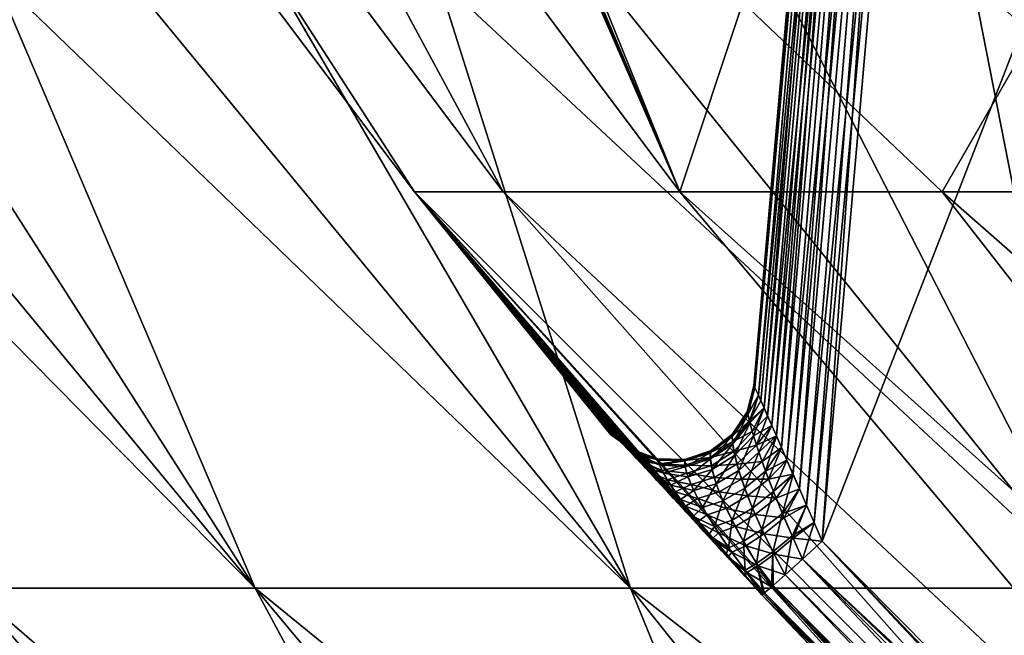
# Model space of a CAD drawing. Header units: metres. Extents: x -92 to 264, y -100 to 50.
# Tile 78 of 656: x -22.1 to -19.7, y -79.94 to -78.44. Entities that reach past the tile are written whole.
import ezdxf

# ---------------------------------------------------------------- set-up
doc = ezdxf.new("R2010")
doc.units = ezdxf.units.M
doc.layers.add('solid_21062050_01', color=7, linetype='CONTINUOUS')

msp = doc.modelspace()

# ---------------------------------------------------------------- linework, layer by layer
at = {"layer": 'solid_21062050_01'}
for points in [[(-20.006145, -75.982353, -4.961428), (-20.308929, -79.331085, -4.958139), (-20.015972, -75.982567, -4.899691)], [(-20.306339, -79.335976, -4.992774), (-20.308929, -79.331085, -4.958139), (-20.006145, -75.982353, -4.961428)], [(-20.308929, -79.331085, -4.958139), (-20.015972, -75.982567, -4.09277), (-20.015972, -75.982567, -4.899691)], [(-20.308929, -79.331085, -4.958139), (-20.308929, -79.331085, -4.034321), (-20.015972, -75.982567, -4.09277)], [(-20.306303, -79.336037, -3.999451), (-20.015972, -75.982567, -4.09277), (-20.308929, -79.331085, -4.034321)], [(-20.298063, -79.354042, -5.029), (-20.306339, -79.335976, -4.992774), (-20.006145, -75.982353, -4.961428)], [(-20.306303, -79.336037, -3.999451), (-20.006147, -75.982353, -4.031034), (-20.015972, -75.982567, -4.09277)], [(-20.306303, -79.336037, -3.999451), (-20.298018, -79.354141, -3.963312), (-20.006147, -75.982353, -4.031034)], [(-20.298063, -79.354042, -5.029), (-20.006145, -75.982353, -4.961428), (-19.977814, -75.983856, -5.017133)], [(-20.291779, -79.36808, -5.046584), (-20.298063, -79.354042, -5.029), (-19.977814, -75.983856, -5.017133)], [(-20.298018, -79.354141, -3.963312), (-20.284132, -79.385368, -3.928963), (-20.006147, -75.982353, -4.031034)], [(-20.284178, -79.385262, -5.063404), (-20.291779, -79.36808, -5.046584), (-19.977814, -75.983856, -5.017133)], [(-20.275318, -79.40535, -5.079334), (-20.284178, -79.385262, -5.063404), (-19.977814, -75.983856, -5.017133)], [(-20.284132, -79.385368, -3.928963), (-19.977816, -75.983856, -3.97533), (-20.006147, -75.982353, -4.031034)], [(-20.284132, -79.385368, -3.928963), (-20.265224, -79.42836, -3.898142), (-19.977816, -75.983856, -3.97533)], [(-20.275318, -79.40535, -5.079334), (-19.977814, -75.983856, -5.017133), (-19.933744, -75.986938, -5.061363)], [(-20.265265, -79.428268, -5.094266), (-20.275318, -79.40535, -5.079334), (-19.933744, -75.986938, -5.061363)], [(-20.254044, -79.453903, -5.108118), (-20.265265, -79.428268, -5.094266), (-19.933744, -75.986938, -5.061363)], [(-20.265224, -79.42836, -3.898142), (-20.254011, -79.453979, -3.884305), (-19.977816, -75.983856, -3.97533)], [(-20.24165, -79.482239, -5.120828), (-20.254044, -79.453903, -5.108118), (-19.933744, -75.986938, -5.061363)], [(-20.254011, -79.453979, -3.884305), (-20.241623, -79.4823, -3.871607), (-19.977816, -75.983856, -3.97533)], [(-20.228115, -79.513268, -5.132267), (-20.24165, -79.482239, -5.120828), (-19.933744, -75.986938, -5.061363)], [(-20.241623, -79.4823, -3.871607), (-19.933746, -75.986938, -3.931099), (-19.977816, -75.983856, -3.97533)], [(-20.241623, -79.4823, -3.871607), (-20.228092, -79.513321, -3.860177), (-19.933746, -75.986938, -3.931099)], [(-20.228115, -79.513268, -5.132267), (-19.933744, -75.986938, -5.061363), (-19.878244, -75.991302, -5.089798)], [(-20.213377, -79.547043, -5.142334), (-20.228115, -79.513268, -5.132267), (-19.878244, -75.991302, -5.089798)], [(-20.228092, -79.513321, -3.860177), (-20.21336, -79.547081, -3.850116), (-19.933746, -75.986938, -3.931099)], [(-20.197409, -79.583633, -5.150855), (-20.213377, -79.547043, -5.142334), (-19.878244, -75.991302, -5.089798)], [(-20.21336, -79.547081, -3.850116), (-20.197397, -79.583656, -3.8416), (-19.933746, -75.986938, -3.931099)], [(-20.18022, -79.623093, -5.157592), (-20.197409, -79.583633, -5.150855), (-19.878244, -75.991302, -5.089798)], [(-20.197397, -79.583656, -3.8416), (-19.878244, -75.991302, -3.902663), (-19.933746, -75.986938, -3.931099)], [(-20.197397, -79.583656, -3.8416), (-20.180214, -79.623108, -3.834866), (-19.878244, -75.991302, -3.902663)], [(-20.18022, -79.623093, -5.157592), (-19.878244, -75.991302, -5.089798), (-19.816734, -75.996506, -5.09966)], [(-20.161596, -79.665642, -5.162288), (-20.18022, -79.623093, -5.157592), (-19.816734, -75.996506, -5.09966)], [(-20.180214, -79.623108, -3.834866), (-20.161594, -79.665649, -3.830172), (-19.878244, -75.991302, -3.902663)], [(-20.161596, -79.665642, -5.162288), (-19.816734, -75.996506, -5.09966), (-20.141733, -79.711281, -5.164502)], [(-20.161594, -79.665649, -3.830172), (-20.141733, -79.711281, -3.827959), (-19.878244, -75.991302, -3.902663)], [(-19.878244, -75.991302, -3.902663), (-20.141733, -79.711281, -3.827959), (-19.816734, -75.996506, -3.8928)], [(-18.604624, -81.26236, -5.191576), (-20.141733, -79.711281, -5.164502), (-19.816734, -75.996506, -5.09966)], [(-20.141733, -79.711281, -3.827959), (-18.696539, -75.996506, -3.8928), (-19.816734, -75.996506, -3.8928)], [(-20.141733, -79.711281, -3.827959), (-19.388687, -80.502205, -3.814153), (-18.696539, -75.996506, -3.8928)], [(-18.604624, -81.26236, -5.191576), (-19.816734, -75.996506, -5.09966), (-18.696539, -75.996506, -5.09966)], [(-21.138706, -78.857216, -5.568264), (-22.691715, -76.794624, -5.615499), (-22.691706, -76.794624, -3.376771)], [(-21.138706, -78.857216, -5.568264), (-22.471392, -76.794624, -7.843353), (-22.691715, -76.794624, -5.615499)], [(-21.138706, -78.857216, -3.424196), (-22.691706, -76.794624, -3.376771), (-22.471365, -76.794624, -1.14893)], [(-21.138706, -78.857216, -3.424196), (-21.138706, -78.857216, -5.568264), (-22.691706, -76.794624, -3.376771)], [(-20.921795, -78.857216, -7.701331), (-22.032879, -76.794624, -10.038701), (-22.471392, -76.794624, -7.843353)], [(-21.138706, -78.857216, -5.568264), (-20.921795, -78.857216, -7.701331), (-22.471392, -76.794624, -7.843353)], [(-20.921795, -78.857216, -1.291129), (-22.471365, -76.794624, -1.14893), (-22.03285, -76.794617, 1.046361)], [(-20.921795, -78.857216, -1.291129), (-21.138706, -78.857216, -3.424196), (-22.471365, -76.794624, -1.14893)], [(-20.490196, -78.857216, -9.80151), (-20.33606, -78.394051, -11.601727), (-22.032879, -76.794624, -10.038701)], [(-20.921795, -78.857216, -7.701331), (-20.490196, -78.857216, -9.80151), (-22.032879, -76.794624, -10.038701)], [(-20.490196, -78.857216, 0.809049), (-22.03285, -76.794617, 1.046361), (-21.380417, -76.794647, 3.187752)], [(-20.490196, -78.857216, 0.809049), (-20.921795, -78.857216, -1.291129), (-22.03285, -76.794617, 1.046361)], [(-20.490196, -78.857216, 0.809049), (-21.380417, -76.794647, 3.187752), (-21.349907, -76.877289, 3.105056)], [(-20.490196, -78.857216, 0.809049), (-21.349907, -76.877289, 3.105056), (-21.339842, -76.900337, 3.086025)], [(-20.490196, -78.857216, 0.809049), (-21.339842, -76.900337, 3.086025), (-21.299986, -76.982719, 3.02793)], [(-20.490196, -78.857216, 0.809049), (-21.299986, -76.982719, 3.02793), (-21.281958, -77.016968, 3.007446)], [(-20.490196, -78.857216, 0.809049), (-21.281958, -77.016968, 3.007446), (-21.228846, -77.110962, 2.96028)], [(-20.490196, -78.857216, 0.809049), (-21.228846, -77.110962, 2.96028), (-21.212332, -77.138504, 2.948826)], [(-20.490196, -78.857216, 0.809049), (-21.212332, -77.138504, 2.948826), (-21.13298, -77.263107, 2.908244)], [(-20.490196, -78.857216, 0.809049), (-21.13298, -77.263107, 2.908244), (-20.33606, -78.394051, 2.609266)], [(-21.528, -79.826332, 3.476865), (-23.436092, -77.5177, 3.118611), (-23.802504, -77.5177, 1.881625)], [(-22.224171, -79.826332, 1.258006), (-21.528, -79.826332, 3.476865), (-23.802504, -77.5177, 1.881625)], [(-21.528, -79.826332, -12.469326), (-23.436092, -77.5177, -12.111071), (-23.005444, -77.5177, -13.327187)], [(-21.528, -79.826332, -12.469326), (-22.224171, -79.826332, -10.250466), (-23.436092, -77.5177, -12.111071)], [(-21.528, -79.826332, 3.476865), (-23.005444, -77.5177, 4.334726), (-23.436092, -77.5177, 3.118611)], [(-21.528, -79.826332, -12.469326), (-23.005444, -77.5177, -13.327187), (-22.51174, -77.5177, -14.519095)], [(-20.610922, -79.826332, 5.613909), (-22.51174, -77.5177, 5.526634), (-23.005444, -77.5177, 4.334726)], [(-21.528, -79.826332, 3.476865), (-20.610922, -79.826332, 5.613909), (-23.005444, -77.5177, 4.334726)], [(-20.610922, -79.826332, -14.60637), (-22.51174, -77.5177, -14.519095), (-21.956333, -77.5177, -15.68353)], [(-20.610922, -79.826332, -14.60637), (-21.528, -79.826332, -12.469326), (-22.51174, -77.5177, -14.519095)], [(-20.610922, -79.826332, 5.613909), (-21.956333, -77.5177, 6.691069), (-22.51174, -77.5177, 5.526634)], [(-20.610922, -79.826332, -14.60637), (-21.956333, -77.5177, -15.68353), (-21.340746, -77.5177, -16.817301)], [(-19.482347, -79.826332, 7.64721), (-21.340746, -77.5177, 7.824839), (-21.956333, -77.5177, 6.691069)], [(-20.610922, -79.826332, 5.613909), (-19.482347, -79.826332, 7.64721), (-21.956333, -77.5177, 6.691069)], [(-19.482347, -79.826332, -16.639669), (-21.340746, -77.5177, -16.817301), (-20.666666, -77.5177, -17.917301)], [(-19.482347, -79.826332, -16.639669), (-20.610922, -79.826332, -14.60637), (-21.340746, -77.5177, -16.817301)], [(-19.482347, -79.826332, 7.64721), (-20.666666, -77.5177, 8.924841), (-21.340746, -77.5177, 7.824839)], [(-19.482347, -79.826332, -16.639669), (-20.666666, -77.5177, -17.917301), (-19.935938, -77.5177, -18.980518)], [(-18.153858, -79.826332, 9.555902), (-19.935936, -77.5177, 9.98806), (-20.666666, -77.5177, 8.924841)], [(-19.482347, -79.826332, 7.64721), (-18.153858, -79.826332, 9.555902), (-20.666666, -77.5177, 8.924841)], [(-18.153858, -79.826332, -18.548363), (-19.935938, -77.5177, -18.980518), (-19.150562, -77.5177, -20.00404)], [(-18.153858, -79.826332, -18.548363), (-19.482347, -79.826332, -16.639669), (-19.935938, -77.5177, -18.980518)], [(-18.153858, -79.826332, 9.555902), (-19.15056, -77.5177, 11.011581), (-19.935936, -77.5177, 9.98806)], [(-19.848341, -78.857216, 2.854788), (-20.490196, -78.857216, 0.809049), (-20.33606, -78.394051, 2.609266)], [(-20.490196, -78.857216, -9.80151), (-19.848341, -78.857216, -11.847249), (-20.33606, -78.394051, -11.601727)], [(-19.581795, -78.394051, 4.481339), (-19.848341, -78.857216, 2.854788), (-20.33606, -78.394051, 2.609266)], [(-19.848341, -78.857216, -11.847249), (-19.581795, -78.394051, -13.4738), (-20.33606, -78.394051, -11.601727)], [(-19.848341, -78.857216, -11.847249), (-19.002815, -78.857216, -13.817556), (-19.581795, -78.394051, -13.4738)], [(-19.581795, -78.394051, 4.481339), (-19.002815, -78.857216, 4.825096), (-19.848341, -78.857216, 2.854788)], [(-19.230055, -80.766846, -7.234268), (-20.921795, -78.857216, -7.701331), (-21.138706, -78.857216, -5.568264)], [(-20.63254, -79.47065, -5.109362), (-21.138706, -78.857216, -5.568264), (-21.138706, -78.857216, -3.424196)], [(-19.403563, -80.766853, -5.386961), (-19.230055, -80.766846, -7.234268), (-21.138706, -78.857216, -5.568264)], [(-20.289293, -79.842644, -5.370832), (-19.403563, -80.766853, -5.386961), (-21.138706, -78.857216, -5.568264)], [(-20.330723, -79.797379, -5.367339), (-20.289293, -79.842644, -5.370832), (-21.138706, -78.857216, -5.568264)], [(-20.339312, -79.787994, -5.366022), (-20.330723, -79.797379, -5.367339), (-21.138706, -78.857216, -5.568264)], [(-20.387125, -79.735786, -5.35457), (-20.339312, -79.787994, -5.366022), (-21.138706, -78.857216, -5.568264)], [(-20.432987, -79.685799, -5.336205), (-20.387125, -79.735786, -5.35457), (-21.138706, -78.857216, -5.568264)], [(-20.474981, -79.640083, -5.31261), (-20.432987, -79.685799, -5.336205), (-21.138706, -78.857216, -5.568264)], [(-20.506342, -79.606026, -5.289551), (-20.474981, -79.640083, -5.31261), (-21.138706, -78.857216, -5.568264)], [(-20.512856, -79.598961, -5.284152), (-20.506342, -79.606026, -5.289551), (-21.138706, -78.857216, -5.568264)], [(-20.54591, -79.563171, -5.252606), (-20.512856, -79.598961, -5.284152), (-21.138706, -78.857216, -5.568264)], [(-20.574287, -79.532585, -5.218462), (-20.54591, -79.563171, -5.252606), (-21.138706, -78.857216, -5.568264)], [(-20.597963, -79.50721, -5.182863), (-20.574287, -79.532585, -5.218462), (-21.138706, -78.857216, -5.568264)], [(-20.617329, -79.486618, -5.146354), (-20.597963, -79.50721, -5.182863), (-21.138706, -78.857216, -5.568264)], [(-20.63254, -79.47065, -5.109362), (-20.617329, -79.486618, -5.146354), (-21.138706, -78.857216, -5.568264)], [(-19.230055, -80.766846, -1.758192), (-21.138706, -78.857216, -3.424196), (-20.921795, -78.857216, -1.291129)], [(-20.652073, -79.450798, -5.035069), (-20.63254, -79.47065, -5.109362), (-21.138706, -78.857216, -3.424196)], [(-20.658411, -79.445618, -4.961523), (-20.652073, -79.450798, -5.035069), (-21.138706, -78.857216, -3.424196)], [(-20.658886, -79.451042, -4.49623), (-20.658411, -79.445618, -4.961523), (-21.138706, -78.857216, -3.424196)], [(-20.658411, -79.445618, -4.030937), (-20.658886, -79.451042, -4.49623), (-21.138706, -78.857216, -3.424196)], [(-20.652023, -79.450844, -3.957083), (-20.658411, -79.445618, -4.030937), (-21.138706, -78.857216, -3.424196)], [(-20.632462, -79.470726, -3.882885), (-20.652023, -79.450844, -3.957083), (-21.138706, -78.857216, -3.424196)], [(-20.597858, -79.507324, -3.809419), (-20.632462, -79.470726, -3.882885), (-21.138706, -78.857216, -3.424196)], [(-20.574173, -79.532707, -3.773844), (-20.597858, -79.507324, -3.809419), (-21.138706, -78.857216, -3.424196)], [(-20.545792, -79.563301, -3.739727), (-20.574173, -79.532707, -3.773844), (-21.138706, -78.857216, -3.424196)], [(-20.512739, -79.599083, -3.70821), (-20.545792, -79.563301, -3.739727), (-21.138706, -78.857216, -3.424196)], [(-20.506338, -79.606033, -3.702906), (-20.512739, -79.599083, -3.70821), (-21.138706, -78.857216, -3.424196)], [(-20.474874, -79.640198, -3.679781), (-20.506338, -79.606033, -3.702906), (-21.138706, -78.857216, -3.424196)], [(-20.432901, -79.68589, -3.656214), (-20.474874, -79.640198, -3.679781), (-21.138706, -78.857216, -3.424196)], [(-20.387068, -79.735855, -3.637872), (-20.432901, -79.68589, -3.656214), (-21.138706, -78.857216, -3.424196)], [(-20.339283, -79.788025, -3.626434), (-20.387068, -79.735855, -3.637872), (-21.138706, -78.857216, -3.424196)], [(-20.330721, -79.797379, -3.625122), (-20.339283, -79.788025, -3.626434), (-21.138706, -78.857216, -3.424196)], [(-20.289293, -79.842644, -3.621628), (-20.330721, -79.797379, -3.625122), (-21.138706, -78.857216, -3.424196)], [(-19.530743, -80.639359, -3.607722), (-20.289293, -79.842644, -3.621628), (-21.138706, -78.857216, -3.424196)], [(-19.403563, -80.766853, -3.6055), (-19.530743, -80.639359, -3.607722), (-21.138706, -78.857216, -3.424196)], [(-19.230055, -80.766846, -1.758192), (-19.403563, -80.766853, -3.6055), (-21.138706, -78.857216, -3.424196)], [(-18.881157, -80.766846, -9.056256), (-20.490196, -78.857216, -9.80151), (-20.921795, -78.857216, -7.701331)], [(-19.230055, -80.766846, -7.234268), (-18.881157, -80.766846, -9.056256), (-20.921795, -78.857216, -7.701331)], [(-18.881157, -80.766846, 0.063796), (-20.921795, -78.857216, -1.291129), (-20.490196, -78.857216, 0.809049)], [(-18.881157, -80.766846, 0.063796), (-19.230055, -80.766846, -1.758192), (-20.921795, -78.857216, -1.291129)], [(-18.360037, -80.766846, -10.836652), (-19.848341, -78.857216, -11.847249), (-20.490196, -78.857216, -9.80151)], [(-18.881157, -80.766846, -9.056256), (-18.360037, -80.766846, -10.836652), (-20.490196, -78.857216, -9.80151)], [(-18.360037, -80.766846, 1.844191), (-20.490196, -78.857216, 0.809049), (-19.848341, -78.857216, 2.854788)], [(-18.360037, -80.766846, 1.844191), (-18.881157, -80.766846, 0.063796), (-20.490196, -78.857216, 0.809049)], [(-17.671452, -80.766846, -12.559214), (-19.002815, -78.857216, -13.817556), (-19.848341, -78.857216, -11.847249)], [(-18.360037, -80.766846, -10.836652), (-17.671452, -80.766846, -12.559214), (-19.848341, -78.857216, -11.847249)], [(-17.671452, -80.766846, 3.566753), (-19.848341, -78.857216, 2.854788), (-19.002815, -78.857216, 4.825096)], [(-17.671452, -80.766846, 3.566753), (-18.360037, -80.766846, 1.844191), (-19.848341, -78.857216, 2.854788)], [(-20.323816, -79.401482, -4.000234), (-20.308929, -79.331085, -4.034321), (-20.325464, -79.394997, -4.032797)], [(-20.325462, -79.394997, -4.959663), (-20.325464, -79.394997, -4.032797), (-20.308929, -79.331085, -4.034321)], [(-20.325462, -79.394997, -4.959663), (-20.308929, -79.331085, -4.034321), (-20.309401, -79.336472, -4.49623)], [(-20.325462, -79.394997, -4.959663), (-20.309401, -79.336472, -4.49623), (-20.308929, -79.331085, -4.958139)], [(-20.325462, -79.394997, -4.959663), (-20.308929, -79.331085, -4.958139), (-20.306339, -79.335976, -4.992774)], [(-20.32412, -79.400177, -4.988975), (-20.325462, -79.394997, -4.959663), (-20.306339, -79.335976, -4.992774)], [(-20.32412, -79.400177, -4.988975), (-20.306339, -79.335976, -4.992774), (-20.298063, -79.354042, -5.029)], [(-20.323816, -79.401482, -4.000234), (-20.306303, -79.336037, -3.999451), (-20.308929, -79.331085, -4.034321)], [(-20.323816, -79.401482, -4.000234), (-20.298018, -79.354141, -3.963312), (-20.306303, -79.336037, -3.999451)], [(-20.308929, -79.331085, -4.958139), (-20.309401, -79.336472, -4.49623), (-20.308929, -79.331085, -4.034321)], [(-20.32412, -79.400177, -4.988975), (-20.298063, -79.354042, -5.029), (-20.320097, -79.416817, -5.01835)], [(-20.318792, -79.421875, -3.967654), (-20.298018, -79.354141, -3.963312), (-20.323816, -79.401482, -4.000234)], [(-20.320097, -79.416817, -5.01835), (-20.298063, -79.354042, -5.029), (-20.291779, -79.36808, -5.046584)], [(-20.320097, -79.416817, -5.01835), (-20.291779, -79.36808, -5.046584), (-20.284178, -79.385262, -5.063404)], [(-20.318792, -79.421875, -3.967654), (-20.284132, -79.385368, -3.928963), (-20.298018, -79.354141, -3.963312)], [(-20.325464, -79.394997, -4.032797), (-20.362186, -79.450333, -4.031432), (-20.362076, -79.455696, -4.003287)], [(-20.362186, -79.450333, -4.961029), (-20.362186, -79.450333, -4.031432), (-20.325464, -79.394997, -4.032797)], [(-20.325462, -79.394997, -4.959663), (-20.362186, -79.450333, -4.961029), (-20.325464, -79.394997, -4.032797)], [(-20.32412, -79.400177, -4.988975), (-20.362186, -79.450333, -4.961029), (-20.325462, -79.394997, -4.959663)], [(-20.323816, -79.401482, -4.000234), (-20.325464, -79.394997, -4.032797), (-20.362076, -79.455696, -4.003287)], [(-20.320097, -79.416817, -5.01835), (-20.284178, -79.385262, -5.063404), (-20.312935, -79.443069, -5.047082)], [(-20.309826, -79.453568, -3.936128), (-20.284132, -79.385368, -3.928963), (-20.318792, -79.421875, -3.967654)], [(-20.312935, -79.443069, -5.047082), (-20.284178, -79.385262, -5.063404), (-20.275318, -79.40535, -5.079334)], [(-20.309826, -79.453568, -3.936128), (-20.265224, -79.42836, -3.898142), (-20.284132, -79.385368, -3.928963)], [(-20.32412, -79.400177, -4.988975), (-20.362099, -79.454613, -4.986273), (-20.362186, -79.450333, -4.961029)], [(-20.32412, -79.400177, -4.988975), (-20.320097, -79.416817, -5.01835), (-20.362099, -79.454613, -4.986273)], [(-20.320097, -79.416817, -5.01835), (-20.361256, -79.468735, -5.013611), (-20.362099, -79.454613, -4.986273)], [(-20.323816, -79.401482, -4.000234), (-20.362076, -79.455696, -4.003287), (-20.360773, -79.473129, -3.97247)], [(-20.320097, -79.416817, -5.01835), (-20.312935, -79.443069, -5.047082), (-20.361256, -79.468735, -5.013611)], [(-20.318792, -79.421875, -3.967654), (-20.323816, -79.401482, -4.000234), (-20.360773, -79.473129, -3.97247)], [(-20.312935, -79.443069, -5.047082), (-20.275318, -79.40535, -5.079334), (-20.302536, -79.476799, -5.074211)], [(-20.302536, -79.476799, -5.074211), (-20.275318, -79.40535, -5.079334), (-20.265265, -79.428268, -5.094266)], [(-20.312935, -79.443069, -5.047082), (-20.357809, -79.491882, -5.043048), (-20.361256, -79.468735, -5.013611)], [(-20.318792, -79.421875, -3.967654), (-20.360773, -79.473129, -3.97247), (-20.355856, -79.501358, -3.93938)], [(-20.312935, -79.443069, -5.047082), (-20.302536, -79.476799, -5.074211), (-20.357809, -79.491882, -5.043048)], [(-20.309826, -79.453568, -3.936128), (-20.318792, -79.421875, -3.967654), (-20.355856, -79.501358, -3.93938)], [(-20.29694, -79.49366, -3.906927), (-20.265224, -79.42836, -3.898142), (-20.309826, -79.453568, -3.936128)], [(-20.302536, -79.476799, -5.074211), (-20.265265, -79.428268, -5.094266), (-20.254044, -79.453903, -5.108118)], [(-20.29694, -79.49366, -3.906927), (-20.254011, -79.453979, -3.884305), (-20.265224, -79.42836, -3.898142)], [(-20.606945, -79.487503, -4.030066), (-20.658411, -79.445618, -4.961523), (-20.658886, -79.451042, -4.49623)], [(-20.606945, -79.487503, -4.030066), (-20.658886, -79.451042, -4.49623), (-20.658411, -79.445618, -4.030937)], [(-20.604643, -79.489883, -5.018034), (-20.652073, -79.450798, -5.035069), (-20.658411, -79.445618, -4.961523)], [(-20.606945, -79.487503, -4.962395), (-20.658411, -79.445618, -4.961523), (-20.606945, -79.487503, -4.030066)], [(-20.604643, -79.489883, -5.018034), (-20.658411, -79.445618, -4.961523), (-20.606945, -79.487503, -4.962395)], [(-20.606945, -79.487503, -4.030066), (-20.658411, -79.445618, -4.030937), (-20.652023, -79.450844, -3.957083)], [(-20.597622, -79.49958, -5.074706), (-20.63254, -79.47065, -5.109362), (-20.652073, -79.450798, -5.035069)], [(-20.597622, -79.49958, -5.074706), (-20.652073, -79.450798, -5.035069), (-20.604643, -79.489883, -5.018034)], [(-20.603662, -79.491226, -3.963211), (-20.652023, -79.450844, -3.957083), (-20.632462, -79.470726, -3.882885)], [(-20.603662, -79.491226, -3.963211), (-20.606945, -79.487503, -4.030066), (-20.652023, -79.450844, -3.957083)], [(-20.362186, -79.450333, -4.031432), (-20.415014, -79.490593, -4.030385), (-20.415508, -79.495056, -4.000354)], [(-20.362076, -79.455696, -4.003287), (-20.362186, -79.450333, -4.031432), (-20.415508, -79.495056, -4.000354)], [(-20.362076, -79.455696, -4.003287), (-20.415508, -79.495056, -4.000354), (-20.415474, -79.510277, -3.966067)], [(-20.360773, -79.473129, -3.97247), (-20.362076, -79.455696, -4.003287), (-20.415474, -79.510277, -3.966067)], [(-20.362099, -79.454613, -4.986273), (-20.415421, -79.494133, -4.988966), (-20.415012, -79.490585, -4.962075)], [(-20.362099, -79.454613, -4.986273), (-20.361256, -79.468735, -5.013611), (-20.415421, -79.494133, -4.988966)], [(-20.415012, -79.490585, -4.962075), (-20.415014, -79.490593, -4.030385), (-20.362186, -79.450333, -4.031432)], [(-20.362186, -79.450333, -4.961029), (-20.415012, -79.490585, -4.962075), (-20.362186, -79.450333, -4.031432)], [(-20.362099, -79.454613, -4.986273), (-20.415012, -79.490585, -4.962075), (-20.362186, -79.450333, -4.961029)], [(-20.309826, -79.453568, -3.936128), (-20.355856, -79.501358, -3.93938), (-20.346111, -79.538315, -3.906069)], [(-20.29694, -79.49366, -3.906927), (-20.309826, -79.453568, -3.936128), (-20.346111, -79.538315, -3.906069)], [(-20.302536, -79.476799, -5.074211), (-20.254044, -79.453903, -5.108118), (-20.289148, -79.51609, -5.09898)], [(-20.280563, -79.539734, -3.880928), (-20.254011, -79.453979, -3.884305), (-20.29694, -79.49366, -3.906927)], [(-20.289148, -79.51609, -5.09898), (-20.254044, -79.453903, -5.108118), (-20.24165, -79.482239, -5.120828)], [(-20.280563, -79.539734, -3.880928), (-20.241623, -79.4823, -3.871607), (-20.254011, -79.453979, -3.884305)], [(-20.584578, -79.516731, -5.131869), (-20.617329, -79.486618, -5.146354), (-20.63254, -79.47065, -5.109362)], [(-20.584578, -79.516731, -5.131869), (-20.63254, -79.47065, -5.109362), (-20.597622, -79.49958, -5.074706)], [(-20.593193, -79.505547, -3.894898), (-20.632462, -79.470726, -3.882885), (-20.597858, -79.507324, -3.809419)], [(-20.593193, -79.505547, -3.894898), (-20.603662, -79.491226, -3.963211), (-20.632462, -79.470726, -3.882885)], [(-20.584578, -79.516731, -5.131869), (-20.597963, -79.50721, -5.182863), (-20.617329, -79.486618, -5.146354)], [(-20.544538, -79.510262, -4.029662), (-20.606945, -79.487503, -4.030066), (-20.603662, -79.491226, -3.963211)], [(-20.606945, -79.487503, -4.962395), (-20.606945, -79.487503, -4.030066), (-20.544538, -79.510262, -4.029662)], [(-20.544537, -79.510262, -4.962798), (-20.606945, -79.487503, -4.962395), (-20.544538, -79.510262, -4.029662)], [(-20.543678, -79.512596, -5.00485), (-20.606945, -79.487503, -4.962395), (-20.544537, -79.510262, -4.962798)], [(-20.604643, -79.489883, -5.018034), (-20.606945, -79.487503, -4.962395), (-20.543678, -79.512596, -5.00485)], [(-20.597622, -79.49958, -5.074706), (-20.604643, -79.489883, -5.018034), (-20.543678, -79.512596, -5.00485)], [(-20.539444, -79.524773, -3.933031), (-20.603662, -79.491226, -3.963211), (-20.593193, -79.505547, -3.894898)], [(-20.543488, -79.513268, -3.982843), (-20.544538, -79.510262, -4.029662), (-20.603662, -79.491226, -3.963211)], [(-20.539444, -79.524773, -3.933031), (-20.543488, -79.513268, -3.982843), (-20.603662, -79.491226, -3.963211)], [(-20.415014, -79.490593, -4.030385), (-20.478119, -79.51133, -4.029773), (-20.478216, -79.515213, -3.991756)], [(-20.415508, -79.495056, -4.000354), (-20.415014, -79.490593, -4.030385), (-20.478216, -79.515213, -3.991756)], [(-20.478117, -79.51133, -4.962687), (-20.478119, -79.51133, -4.029773), (-20.415014, -79.490593, -4.030385)], [(-20.415012, -79.490585, -4.962075), (-20.478117, -79.51133, -4.962687), (-20.415014, -79.490593, -4.030385)], [(-20.415421, -79.494133, -4.988966), (-20.478117, -79.51133, -4.962687), (-20.415012, -79.490585, -4.962075)], [(-20.361256, -79.468735, -5.013611), (-20.415709, -79.506378, -5.019163), (-20.415421, -79.494133, -4.988966)], [(-20.361256, -79.468735, -5.013611), (-20.357809, -79.491882, -5.043048), (-20.415709, -79.506378, -5.019163)], [(-20.357809, -79.491882, -5.043048), (-20.413157, -79.527245, -5.053014), (-20.415709, -79.506378, -5.019163)], [(-20.360773, -79.473129, -3.97247), (-20.415474, -79.510277, -3.966067), (-20.411329, -79.535973, -3.927659)], [(-20.357809, -79.491882, -5.043048), (-20.350605, -79.522636, -5.073188), (-20.413157, -79.527245, -5.053014)], [(-20.355856, -79.501358, -3.93938), (-20.360773, -79.473129, -3.97247), (-20.411329, -79.535973, -3.927659)], [(-20.302536, -79.476799, -5.074211), (-20.350605, -79.522636, -5.073188), (-20.357809, -79.491882, -5.043048)], [(-20.302536, -79.476799, -5.074211), (-20.289148, -79.51609, -5.09898), (-20.350605, -79.522636, -5.073188)], [(-20.289148, -79.51609, -5.09898), (-20.24165, -79.482239, -5.120828), (-20.273149, -79.559441, -5.120923)], [(-20.280563, -79.539734, -3.880928), (-20.228092, -79.513321, -3.860177), (-20.241623, -79.4823, -3.871607)], [(-20.273149, -79.559441, -5.120923), (-20.24165, -79.482239, -5.120828), (-20.228115, -79.513268, -5.132267)], [(-20.564823, -79.540871, -5.187849), (-20.574287, -79.532585, -5.218462), (-20.597963, -79.50721, -5.182863)], [(-20.564823, -79.540871, -5.187849), (-20.597963, -79.50721, -5.182863), (-20.584578, -79.516731, -5.131869)], [(-20.573545, -79.530418, -3.826763), (-20.593193, -79.505547, -3.894898), (-20.597858, -79.507324, -3.809419)], [(-20.573545, -79.530418, -3.826763), (-20.597858, -79.507324, -3.809419), (-20.574173, -79.532707, -3.773844)], [(-20.597622, -79.49958, -5.074706), (-20.543678, -79.512596, -5.00485), (-20.54063, -79.521767, -5.049225)], [(-20.584578, -79.516731, -5.131869), (-20.597622, -79.49958, -5.074706), (-20.54063, -79.521767, -5.049225)], [(-20.529669, -79.545204, -3.880514), (-20.593193, -79.505547, -3.894898), (-20.573545, -79.530418, -3.826763)], [(-20.529669, -79.545204, -3.880514), (-20.539444, -79.524773, -3.933031), (-20.593193, -79.505547, -3.894898)], [(-20.478119, -79.51133, -4.029773), (-20.544538, -79.510262, -4.029662), (-20.543488, -79.513268, -3.982843)], [(-20.544537, -79.510262, -4.962798), (-20.544538, -79.510262, -4.029662), (-20.478119, -79.51133, -4.029773)], [(-20.478117, -79.51133, -4.962687), (-20.544537, -79.510262, -4.962798), (-20.478119, -79.51133, -4.029773)], [(-20.478205, -79.514389, -4.996755), (-20.544537, -79.510262, -4.962798), (-20.478117, -79.51133, -4.962687)], [(-20.543678, -79.512596, -5.00485), (-20.544537, -79.510262, -4.962798), (-20.478205, -79.514389, -4.996755)], [(-20.54063, -79.521767, -5.049225), (-20.543678, -79.512596, -5.00485), (-20.478205, -79.514389, -4.996755)], [(-20.478216, -79.515213, -3.991756), (-20.478119, -79.51133, -4.029773), (-20.543488, -79.513268, -3.982843)], [(-20.478216, -79.515213, -3.991756), (-20.543488, -79.513268, -3.982843), (-20.539444, -79.524773, -3.933031)], [(-20.54063, -79.521767, -5.049225), (-20.478205, -79.514389, -4.996755), (-20.477449, -79.525574, -5.034394)], [(-20.476858, -79.529205, -3.949151), (-20.478216, -79.515213, -3.991756), (-20.539444, -79.524773, -3.933031)], [(-20.415508, -79.495056, -4.000354), (-20.478216, -79.515213, -3.991756), (-20.476858, -79.529205, -3.949151)], [(-20.415421, -79.494133, -4.988966), (-20.478205, -79.514389, -4.996755), (-20.478117, -79.51133, -4.962687)], [(-20.415421, -79.494133, -4.988966), (-20.415709, -79.506378, -5.019163), (-20.478205, -79.514389, -4.996755)], [(-20.415709, -79.506378, -5.019163), (-20.477449, -79.525574, -5.034394), (-20.478205, -79.514389, -4.996755)], [(-20.415709, -79.506378, -5.019163), (-20.413157, -79.527245, -5.053014), (-20.477449, -79.525574, -5.034394)], [(-20.415474, -79.510277, -3.966067), (-20.415508, -79.495056, -4.000354), (-20.476858, -79.529205, -3.949151)], [(-20.415474, -79.510277, -3.966067), (-20.476858, -79.529205, -3.949151), (-20.470123, -79.553596, -3.902257)], [(-20.411329, -79.535973, -3.927659), (-20.415474, -79.510277, -3.966067), (-20.470123, -79.553596, -3.902257)], [(-20.355856, -79.501358, -3.93938), (-20.411329, -79.535973, -3.927659), (-20.401154, -79.570717, -3.887826)], [(-20.346111, -79.538315, -3.906069), (-20.355856, -79.501358, -3.93938), (-20.401154, -79.570717, -3.887826)], [(-20.289148, -79.51609, -5.09898), (-20.339375, -79.559418, -5.102532), (-20.350605, -79.522636, -5.073188)], [(-20.29694, -79.49366, -3.906927), (-20.346111, -79.538315, -3.906069), (-20.331469, -79.581909, -3.874407)], [(-20.289148, -79.51609, -5.09898), (-20.273149, -79.559441, -5.120923), (-20.339375, -79.559418, -5.102532)], [(-20.280563, -79.539734, -3.880928), (-20.29694, -79.49366, -3.906927), (-20.331469, -79.581909, -3.874407)], [(-20.261225, -79.590027, -3.85862), (-20.228092, -79.513321, -3.860177), (-20.280563, -79.539734, -3.880928)], [(-20.273149, -79.559441, -5.120923), (-20.228115, -79.513268, -5.132267), (-20.213377, -79.547043, -5.142334)], [(-20.261225, -79.590027, -3.85862), (-20.21336, -79.547081, -3.850116), (-20.228092, -79.513321, -3.860177)], [(-20.584578, -79.516731, -5.131869), (-20.54063, -79.521767, -5.049225), (-20.533319, -79.53817, -5.09607)], [(-20.564823, -79.540871, -5.187849), (-20.584578, -79.516731, -5.131869), (-20.533319, -79.53817, -5.09607)], [(-20.538486, -79.571068, -5.240919), (-20.54591, -79.563171, -5.252606), (-20.574287, -79.532585, -5.218462)], [(-20.538486, -79.571068, -5.240919), (-20.574287, -79.532585, -5.218462), (-20.564823, -79.540871, -5.187849)], [(-20.54426, -79.56459, -3.761862), (-20.573545, -79.530418, -3.826763), (-20.574173, -79.532707, -3.773844)], [(-20.54426, -79.56459, -3.761862), (-20.574173, -79.532707, -3.773844), (-20.545792, -79.563301, -3.739727)], [(-20.512651, -79.573921, -3.827746), (-20.573545, -79.530418, -3.826763), (-20.54426, -79.56459, -3.761862)], [(-20.512651, -79.573921, -3.827746), (-20.529669, -79.545204, -3.880514), (-20.573545, -79.530418, -3.826763)], [(-20.564823, -79.540871, -5.187849), (-20.533319, -79.53817, -5.09607), (-20.520348, -79.561531, -5.143775)], [(-20.533319, -79.53817, -5.09607), (-20.54063, -79.521767, -5.049225), (-20.477449, -79.525574, -5.034394)], [(-20.476858, -79.529205, -3.949151), (-20.539444, -79.524773, -3.933031), (-20.529669, -79.545204, -3.880514)], [(-20.533319, -79.53817, -5.09607), (-20.477449, -79.525574, -5.034394), (-20.47287, -79.545242, -5.075883)], [(-20.520348, -79.561531, -5.143775), (-20.533319, -79.53817, -5.09607), (-20.47287, -79.545242, -5.075883)], [(-20.470123, -79.553596, -3.902257), (-20.476858, -79.529205, -3.949151), (-20.529669, -79.545204, -3.880514)], [(-20.413157, -79.527245, -5.053014), (-20.47287, -79.545242, -5.075883), (-20.477449, -79.525574, -5.034394)], [(-20.413157, -79.527245, -5.053014), (-20.405985, -79.55587, -5.088731), (-20.47287, -79.545242, -5.075883)], [(-20.411329, -79.535973, -3.927659), (-20.470123, -79.553596, -3.902257), (-20.455997, -79.587303, -3.854211)], [(-20.401154, -79.570717, -3.887826), (-20.411329, -79.535973, -3.927659), (-20.455997, -79.587303, -3.854211)], [(-20.350605, -79.522636, -5.073188), (-20.405985, -79.55587, -5.088731), (-20.413157, -79.527245, -5.053014)], [(-20.350605, -79.522636, -5.073188), (-20.339375, -79.559418, -5.102532), (-20.405985, -79.55587, -5.088731)], [(-20.346111, -79.538315, -3.906069), (-20.401154, -79.570717, -3.887826), (-20.38467, -79.612648, -3.84916)], [(-20.331469, -79.581909, -3.874407), (-20.346111, -79.538315, -3.906069), (-20.38467, -79.612648, -3.84916)], [(-20.280563, -79.539734, -3.880928), (-20.331469, -79.581909, -3.874407), (-20.31234, -79.630417, -3.845645)], [(-20.261225, -79.590027, -3.85862), (-20.280563, -79.539734, -3.880928), (-20.31234, -79.630417, -3.845645)], [(-20.538486, -79.571068, -5.240919), (-20.564823, -79.540871, -5.187849), (-20.520348, -79.561531, -5.143775)], [(-20.538486, -79.571068, -5.240919), (-20.512856, -79.598961, -5.284152), (-20.54591, -79.563171, -5.252606)], [(-20.54426, -79.56459, -3.761862), (-20.545792, -79.563301, -3.739727), (-20.512739, -79.599083, -3.70821)], [(-20.54426, -79.56459, -3.761862), (-20.512739, -79.599083, -3.70821), (-20.506338, -79.606033, -3.702906)], [(-20.488295, -79.609634, -3.777206), (-20.54426, -79.56459, -3.761862), (-20.506338, -79.606033, -3.702906)], [(-20.488295, -79.609634, -3.777206), (-20.512651, -79.573921, -3.827746), (-20.54426, -79.56459, -3.761862)], [(-20.538486, -79.571068, -5.240919), (-20.520348, -79.561531, -5.143775), (-20.501354, -79.591011, -5.19041)], [(-20.470123, -79.553596, -3.902257), (-20.529669, -79.545204, -3.880514), (-20.512651, -79.573921, -3.827746)], [(-20.520348, -79.561531, -5.143775), (-20.47287, -79.545242, -5.075883), (-20.462566, -79.572823, -5.119123)], [(-20.501354, -79.591011, -5.19041), (-20.520348, -79.561531, -5.143775), (-20.462566, -79.572823, -5.119123)], [(-20.455997, -79.587303, -3.854211), (-20.470123, -79.553596, -3.902257), (-20.512651, -79.573921, -3.827746)], [(-20.405985, -79.55587, -5.088731), (-20.462566, -79.572823, -5.119123), (-20.47287, -79.545242, -5.075883)], [(-20.405985, -79.55587, -5.088731), (-20.393675, -79.590912, -5.124257), (-20.462566, -79.572823, -5.119123)], [(-20.339375, -79.559418, -5.102532), (-20.393675, -79.590912, -5.124257), (-20.405985, -79.55587, -5.088731)], [(-20.339375, -79.559418, -5.102532), (-20.32432, -79.600822, -5.129968), (-20.393675, -79.590912, -5.124257)], [(-20.273149, -79.559441, -5.120923), (-20.32432, -79.600822, -5.129968), (-20.339375, -79.559418, -5.102532)], [(-20.273149, -79.559441, -5.120923), (-20.254915, -79.605743, -5.139773), (-20.32432, -79.600822, -5.129968)], [(-20.273149, -79.559441, -5.120923), (-20.213377, -79.547043, -5.142334), (-20.254915, -79.605743, -5.139773)], [(-20.239401, -79.643257, -3.840278), (-20.21336, -79.547081, -3.850116), (-20.261225, -79.590027, -3.85862)], [(-20.254915, -79.605743, -5.139773), (-20.213377, -79.547043, -5.142334), (-20.197409, -79.583633, -5.150855)], [(-20.239401, -79.643257, -3.840278), (-20.197397, -79.583656, -3.8416), (-20.21336, -79.547081, -3.850116)], [(-20.538486, -79.571068, -5.240919), (-20.506342, -79.606026, -5.289551), (-20.512856, -79.598961, -5.284152)], [(-20.538486, -79.571068, -5.240919), (-20.501354, -79.591011, -5.19041), (-20.506342, -79.606026, -5.289551)], [(-20.455997, -79.587303, -3.854211), (-20.512651, -79.573921, -3.827746), (-20.488295, -79.609634, -3.777206)], [(-20.501354, -79.591011, -5.19041), (-20.462566, -79.572823, -5.119123), (-20.446058, -79.607109, -5.161758)], [(-20.434303, -79.628555, -3.807975), (-20.455997, -79.587303, -3.854211), (-20.488295, -79.609634, -3.777206)], [(-20.393675, -79.590912, -5.124257), (-20.446058, -79.607109, -5.161758), (-20.462566, -79.572823, -5.119123)], [(-20.401154, -79.570717, -3.887826), (-20.455997, -79.587303, -3.854211), (-20.434303, -79.628555, -3.807975)], [(-20.38467, -79.612648, -3.84916), (-20.401154, -79.570717, -3.887826), (-20.434303, -79.628555, -3.807975)], [(-20.331469, -79.581909, -3.874407), (-20.38467, -79.612648, -3.84916), (-20.362316, -79.660049, -3.813444)], [(-20.31234, -79.630417, -3.845645), (-20.331469, -79.581909, -3.874407), (-20.362316, -79.660049, -3.813444)], [(-20.254915, -79.605743, -5.139773), (-20.197409, -79.583633, -5.150855), (-20.234768, -79.654182, -5.15536)], [(-20.239401, -79.643257, -3.840278), (-20.180214, -79.623108, -3.834866), (-20.197397, -79.583656, -3.8416)], [(-20.234768, -79.654182, -5.15536), (-20.197409, -79.583633, -5.150855), (-20.18022, -79.623093, -5.157592)], [(-20.476608, -79.625572, -5.234442), (-20.506342, -79.606026, -5.289551), (-20.501354, -79.591011, -5.19041)], [(-20.476608, -79.625572, -5.234442), (-20.474981, -79.640083, -5.31261), (-20.506342, -79.606026, -5.289551)], [(-20.457176, -79.650948, -3.73066), (-20.506338, -79.606033, -3.702906), (-20.474874, -79.640198, -3.679781)], [(-20.457176, -79.650948, -3.73066), (-20.488295, -79.609634, -3.777206), (-20.506338, -79.606033, -3.702906)], [(-20.476608, -79.625572, -5.234442), (-20.501354, -79.591011, -5.19041), (-20.446058, -79.607109, -5.161758)], [(-20.434303, -79.628555, -3.807975), (-20.488295, -79.609634, -3.777206), (-20.457176, -79.650948, -3.73066)], [(-20.476608, -79.625572, -5.234442), (-20.446058, -79.607109, -5.161758), (-20.423626, -79.64679, -5.202006)], [(-20.393675, -79.590912, -5.124257), (-20.376394, -79.63105, -5.158027), (-20.446058, -79.607109, -5.161758)], [(-20.376394, -79.63105, -5.158027), (-20.423626, -79.64679, -5.202006), (-20.446058, -79.607109, -5.161758)], [(-20.38467, -79.612648, -3.84916), (-20.434303, -79.628555, -3.807975), (-20.405643, -79.675652, -3.765568)], [(-20.362316, -79.660049, -3.813444), (-20.38467, -79.612648, -3.84916), (-20.405643, -79.675652, -3.765568)], [(-20.32432, -79.600822, -5.129968), (-20.376394, -79.63105, -5.158027), (-20.393675, -79.590912, -5.124257)], [(-20.32432, -79.600822, -5.129968), (-20.305798, -79.645737, -5.154756), (-20.376394, -79.63105, -5.158027)], [(-20.254915, -79.605743, -5.139773), (-20.305798, -79.645737, -5.154756), (-20.32432, -79.600822, -5.129968)], [(-20.261225, -79.590027, -3.85862), (-20.31234, -79.630417, -3.845645), (-20.28923, -79.682526, -3.820591)], [(-20.254915, -79.605743, -5.139773), (-20.234768, -79.654182, -5.15536), (-20.305798, -79.645737, -5.154756)], [(-20.239401, -79.643257, -3.840278), (-20.261225, -79.590027, -3.85862), (-20.28923, -79.682526, -3.820591)], [(-20.446627, -79.664253, -5.274811), (-20.474981, -79.640083, -5.31261), (-20.476608, -79.625572, -5.234442)], [(-20.446627, -79.664253, -5.274811), (-20.476608, -79.625572, -5.234442), (-20.423626, -79.64679, -5.202006)], [(-20.405643, -79.675652, -3.765568), (-20.434303, -79.628555, -3.807975), (-20.457176, -79.650948, -3.73066)], [(-20.376394, -79.63105, -5.158027), (-20.354551, -79.67514, -5.188979), (-20.423626, -79.64679, -5.202006)], [(-20.305798, -79.645737, -5.154756), (-20.354551, -79.67514, -5.188979), (-20.376394, -79.63105, -5.158027)], [(-20.31234, -79.630417, -3.845645), (-20.362316, -79.660049, -3.813444), (-20.334696, -79.711578, -3.781842)], [(-20.28923, -79.682526, -3.820591), (-20.31234, -79.630417, -3.845645), (-20.334696, -79.711578, -3.781842)], [(-20.215481, -79.698509, -3.826098), (-20.180214, -79.623108, -3.834866), (-20.239401, -79.643257, -3.840278)], [(-20.234768, -79.654182, -5.15536), (-20.18022, -79.623093, -5.157592), (-20.212984, -79.704117, -5.167544)], [(-20.215481, -79.698509, -3.826098), (-20.161594, -79.665649, -3.830172), (-20.180214, -79.623108, -3.834866)], [(-20.212984, -79.704117, -5.167544), (-20.18022, -79.623093, -5.157592), (-20.161596, -79.665642, -5.162288)], [(-20.446627, -79.664253, -5.274811), (-20.432987, -79.685799, -5.336205), (-20.474981, -79.640083, -5.31261)], [(-20.457176, -79.650948, -3.73066), (-20.474874, -79.640198, -3.679781), (-20.432901, -79.68589, -3.656214)], [(-20.420044, -79.696655, -3.689263), (-20.457176, -79.650948, -3.73066), (-20.432901, -79.68589, -3.656214)], [(-20.405643, -79.675652, -3.765568), (-20.457176, -79.650948, -3.73066), (-20.420044, -79.696655, -3.689263)], [(-20.446627, -79.664253, -5.274811), (-20.423626, -79.64679, -5.202006), (-20.395796, -79.690712, -5.238667)], [(-20.354551, -79.67514, -5.188979), (-20.395796, -79.690712, -5.238667), (-20.423626, -79.64679, -5.202006)], [(-20.362316, -79.660049, -3.813444), (-20.405643, -79.675652, -3.765568), (-20.370781, -79.727211, -3.728306)], [(-20.334696, -79.711578, -3.781842), (-20.362316, -79.660049, -3.813444), (-20.370781, -79.727211, -3.728306)], [(-20.305798, -79.645737, -5.154756), (-20.284168, -79.693298, -5.176386), (-20.354551, -79.67514, -5.188979)], [(-20.234768, -79.654182, -5.15536), (-20.284168, -79.693298, -5.176386), (-20.305798, -79.645737, -5.154756)], [(-20.239401, -79.643257, -3.840278), (-20.28923, -79.682526, -3.820591), (-20.262602, -79.737259, -3.799822)], [(-20.234768, -79.654182, -5.15536), (-20.212984, -79.704117, -5.167544), (-20.284168, -79.693298, -5.176386)], [(-20.215481, -79.698509, -3.826098), (-20.239401, -79.643257, -3.840278), (-20.262602, -79.737259, -3.799822)], [(-20.411953, -79.706238, -5.310791), (-20.432987, -79.685799, -5.336205), (-20.446627, -79.664253, -5.274811)], [(-20.411953, -79.706238, -5.310791), (-20.446627, -79.664253, -5.274811), (-20.395796, -79.690712, -5.238667)], [(-20.370781, -79.727211, -3.728306), (-20.405643, -79.675652, -3.765568), (-20.420044, -79.696655, -3.689263)], [(-20.354551, -79.67514, -5.188979), (-20.328587, -79.722298, -5.216372), (-20.395796, -79.690712, -5.238667)], [(-20.284168, -79.693298, -5.176386), (-20.328587, -79.722298, -5.216372), (-20.354551, -79.67514, -5.188979)], [(-20.28923, -79.682526, -3.820591), (-20.334696, -79.711578, -3.781842), (-20.302378, -79.76622, -3.755191)], [(-20.262602, -79.737259, -3.799822), (-20.28923, -79.682526, -3.820591), (-20.302378, -79.76622, -3.755191)], [(-20.215481, -79.698509, -3.826098), (-20.189795, -79.755035, -3.816292), (-20.161594, -79.665649, -3.830172)], [(-20.212984, -79.704117, -5.167544), (-20.161596, -79.665642, -5.162288), (-20.141733, -79.711281, -5.164502)], [(-20.189795, -79.755035, -3.816292), (-20.141733, -79.711281, -3.827959), (-20.161594, -79.665649, -3.830172)], [(-20.411953, -79.706238, -5.310791), (-20.387125, -79.735786, -5.35457), (-20.432987, -79.685799, -5.336205)], [(-20.420044, -79.696655, -3.689263), (-20.432901, -79.68589, -3.656214), (-20.387068, -79.735855, -3.637872)], [(-20.377607, -79.745796, -3.653807), (-20.420044, -79.696655, -3.689263), (-20.387068, -79.735855, -3.637872)], [(-20.370781, -79.727211, -3.728306), (-20.420044, -79.696655, -3.689263), (-20.377607, -79.745796, -3.653807)], [(-20.411953, -79.706238, -5.310791), (-20.395796, -79.690712, -5.238667), (-20.363123, -79.737968, -5.270908)], [(-20.373093, -79.75087, -5.34185), (-20.387125, -79.735786, -5.35457), (-20.411953, -79.706238, -5.310791)], [(-20.373093, -79.75087, -5.34185), (-20.411953, -79.706238, -5.310791), (-20.363123, -79.737968, -5.270908)], [(-20.328587, -79.722298, -5.216372), (-20.363123, -79.737968, -5.270908), (-20.395796, -79.690712, -5.238667)], [(-20.284168, -79.693298, -5.176386), (-20.259758, -79.742851, -5.194461), (-20.328587, -79.722298, -5.216372)], [(-20.212984, -79.704117, -5.167544), (-20.259758, -79.742851, -5.194461), (-20.284168, -79.693298, -5.176386)], [(-20.215481, -79.698509, -3.826098), (-20.262602, -79.737259, -3.799822), (-20.232847, -79.793846, -3.783849)], [(-20.212984, -79.704117, -5.167544), (-20.189793, -79.755035, -5.176168), (-20.259758, -79.742851, -5.194461)], [(-20.215481, -79.698509, -3.826098), (-20.232847, -79.793846, -3.783849), (-20.189795, -79.755035, -3.816292)], [(-20.189793, -79.755035, -5.176168), (-20.212984, -79.704117, -5.167544), (-20.141733, -79.711281, -5.164502)], [(-20.33042, -79.782188, -3.697129), (-20.370781, -79.727211, -3.728306), (-20.377607, -79.745796, -3.653807)], [(-20.334696, -79.711578, -3.781842), (-20.370781, -79.727211, -3.728306), (-20.33042, -79.782188, -3.697129)], [(-20.328587, -79.722298, -5.216372), (-20.298904, -79.771828, -5.239636), (-20.363123, -79.737968, -5.270908)], [(-20.302378, -79.76622, -3.755191), (-20.334696, -79.711578, -3.781842), (-20.33042, -79.782188, -3.697129)], [(-20.259758, -79.742851, -5.194461), (-20.298904, -79.771828, -5.239636), (-20.328587, -79.722298, -5.216372)], [(-20.189795, -79.755035, -3.816292), (-19.388687, -80.502205, -3.814153), (-20.141733, -79.711281, -3.827959)], [(-18.647146, -81.307823, -5.202349), (-20.189793, -79.755035, -5.176168), (-20.141733, -79.711281, -5.164502)], [(-18.604624, -81.26236, -5.191576), (-19.388687, -80.502205, -5.178308), (-20.141733, -79.711281, -5.164502)], [(-18.647146, -81.307823, -5.202349), (-20.141733, -79.711281, -5.164502), (-19.388687, -80.502205, -5.178308)], [(-20.373093, -79.75087, -5.34185), (-20.339312, -79.787994, -5.366022), (-20.387125, -79.735786, -5.35457)], [(-20.377607, -79.745796, -3.653807), (-20.387068, -79.735855, -3.637872), (-20.339283, -79.788025, -3.626434)], [(-20.377607, -79.745796, -3.653807), (-20.339283, -79.788025, -3.626434), (-20.330721, -79.797379, -3.625122)], [(-20.33042, -79.782188, -3.697129), (-20.377607, -79.745796, -3.653807), (-20.330721, -79.797379, -3.625122)], [(-20.373093, -79.75087, -5.34185), (-20.363123, -79.737968, -5.270908), (-20.326103, -79.787842, -5.298085)], [(-20.373093, -79.75087, -5.34185), (-20.330723, -79.797379, -5.367339), (-20.339312, -79.787994, -5.366022)], [(-20.373093, -79.75087, -5.34185), (-20.326103, -79.787842, -5.298085), (-20.330723, -79.797379, -5.367339)], [(-20.298904, -79.771828, -5.239636), (-20.326103, -79.787842, -5.298085), (-20.363123, -79.737968, -5.270908)], [(-20.262602, -79.737259, -3.799822), (-20.302378, -79.76622, -3.755191), (-20.26585, -79.823166, -3.734212)], [(-20.259758, -79.742851, -5.194461), (-20.232847, -79.793846, -5.208611), (-20.298904, -79.771828, -5.239636)], [(-20.262602, -79.737259, -3.799822), (-20.26585, -79.823166, -3.734212), (-20.262169, -79.819931, -3.741653)], [(-20.262602, -79.737259, -3.799822), (-20.262169, -79.819931, -3.741653), (-20.232847, -79.793846, -3.783849)], [(-20.189793, -79.755035, -5.176168), (-20.232847, -79.793846, -5.208611), (-20.259758, -79.742851, -5.194461)], [(-18.685564, -81.348549, -3.760306), (-20.189795, -79.755035, -3.816292), (-20.232847, -79.793846, -3.783849)], [(-18.685564, -81.348549, -5.232154), (-20.232847, -79.793846, -5.208611), (-20.189793, -79.755035, -5.176168)], [(-20.189795, -79.755035, -3.816292), (-18.604624, -81.26236, -3.800884), (-19.388687, -80.502205, -3.814153)], [(-18.647144, -81.307823, -3.790112), (-18.604624, -81.26236, -3.800884), (-20.189795, -79.755035, -3.816292)], [(-18.685564, -81.348549, -3.760306), (-18.647144, -81.307823, -3.790112), (-20.189795, -79.755035, -3.816292)], [(-18.647146, -81.307823, -5.202349), (-18.685564, -81.348549, -5.232154), (-20.189793, -79.755035, -5.176168)], [(-20.302378, -79.76622, -3.755191), (-20.33042, -79.782188, -3.697129), (-20.28516, -79.83976, -3.672856)], [(-20.298904, -79.771828, -5.239636), (-20.26585, -79.823166, -5.258248), (-20.326103, -79.787842, -5.298085)], [(-20.302378, -79.76622, -3.755191), (-20.28516, -79.83976, -3.672856), (-20.282812, -79.837814, -3.684476)], [(-20.302378, -79.76622, -3.755191), (-20.282812, -79.837814, -3.684476), (-20.26585, -79.823166, -3.734212)], [(-20.262169, -79.819931, -5.250807), (-20.26585, -79.823166, -5.258248), (-20.298904, -79.771828, -5.239636)], [(-20.232847, -79.793846, -5.208611), (-20.262169, -79.819931, -5.250807), (-20.298904, -79.771828, -5.239636)], [(-20.326103, -79.787842, -5.298085), (-20.28516, -79.83976, -5.319604), (-20.330723, -79.797379, -5.367339)], [(-20.28516, -79.83976, -5.319604), (-20.289293, -79.842644, -5.370832), (-20.330723, -79.797379, -5.367339)], [(-20.33042, -79.782188, -3.697129), (-20.330721, -79.797379, -3.625122), (-20.289293, -79.842644, -3.621628)], [(-20.33042, -79.782188, -3.697129), (-20.289293, -79.842644, -3.621628), (-20.28516, -79.83976, -3.672856)], [(-20.282812, -79.837814, -5.307985), (-20.28516, -79.83976, -5.319604), (-20.326103, -79.787842, -5.298085)], [(-20.26585, -79.823166, -5.258248), (-20.282812, -79.837814, -5.307985), (-20.326103, -79.787842, -5.298085)], [(-18.715843, -81.380257, -3.71447), (-20.232847, -79.793846, -3.783849), (-20.262169, -79.819931, -3.741653)], [(-18.715843, -81.380257, -5.277991), (-20.262169, -79.819931, -5.250807), (-20.232847, -79.793846, -5.208611)], [(-18.715843, -81.380257, -3.71447), (-18.685564, -81.348549, -3.760306), (-20.232847, -79.793846, -3.783849)], [(-18.685564, -81.348549, -5.232154), (-18.715843, -81.380257, -5.277991), (-20.232847, -79.793846, -5.208611)], [(-20.801622, -81.973351, -1.309539), (-22.692291, -79.826332, -1.019899), (-22.927559, -79.826332, -3.333476)], [(-21.017288, -81.973351, -3.430354), (-22.927559, -79.826332, -3.333476), (-22.927559, -79.826332, -5.658985)], [(-21.017288, -81.973351, -3.430354), (-20.801622, -81.973351, -1.309539), (-22.927559, -79.826332, -3.333476)], [(-21.017288, -81.973351, -5.562107), (-22.927559, -79.826332, -5.658985), (-22.692291, -79.826332, -7.972561)], [(-21.017288, -81.973351, -5.562107), (-21.017288, -81.973351, -3.430354), (-22.927559, -79.826332, -5.658985)], [(-20.372503, -81.973351, 0.778576), (-22.224171, -79.826332, 1.258006), (-22.692291, -79.826332, -1.019899)], [(-20.801622, -81.973351, -1.309539), (-20.372503, -81.973351, 0.778576), (-22.692291, -79.826332, -1.019899)], [(-20.801622, -81.973351, -7.682921), (-22.692291, -79.826332, -7.972561), (-22.224171, -79.826332, -10.250466)], [(-20.801622, -81.973351, -7.682921), (-21.017288, -81.973351, -5.562107), (-22.692291, -79.826332, -7.972561)], [(-19.734335, -81.973351, 2.812565), (-21.528, -79.826332, 3.476865), (-22.224171, -79.826332, 1.258006)], [(-20.372503, -81.973351, 0.778576), (-19.734335, -81.973351, 2.812565), (-22.224171, -79.826332, 1.258006)], [(-20.372503, -81.973351, -9.771037), (-22.224171, -79.826332, -10.250466), (-21.528, -79.826332, -12.469326)], [(-20.372503, -81.973351, -9.771037), (-20.801622, -81.973351, -7.682921), (-22.224171, -79.826332, -10.250466)], [(-18.893665, -81.973351, 4.771555), (-20.610922, -79.826332, 5.613909), (-21.528, -79.826332, 3.476865)], [(-19.734335, -81.973351, 2.812565), (-18.893665, -81.973351, 4.771555), (-21.528, -79.826332, 3.476865)], [(-19.734335, -81.973351, -11.805025), (-21.528, -79.826332, -12.469326), (-20.610922, -79.826332, -14.60637)], [(-19.734335, -81.973351, -11.805025), (-20.372503, -81.973351, -9.771037), (-21.528, -79.826332, -12.469326)], [(-17.859121, -81.973351, 6.635446), (-19.482347, -79.826332, 7.64721), (-20.610922, -79.826332, 5.613909)], [(-18.893665, -81.973351, 4.771555), (-17.859121, -81.973351, 6.635446), (-20.610922, -79.826332, 5.613909)], [(-18.893665, -81.973351, -13.764016), (-20.610922, -79.826332, -14.60637), (-19.482347, -79.826332, -16.639669)], [(-18.893665, -81.973351, -13.764016), (-19.734335, -81.973351, -11.805025), (-20.610922, -79.826332, -14.60637)], [(-18.734936, -81.399757, -3.657212), (-20.26585, -79.823166, -3.734212), (-20.282812, -79.837814, -3.684476)], [(-18.734936, -81.399757, -5.335248), (-20.282812, -79.837814, -5.307985), (-20.26585, -79.823166, -5.258248)], [(-18.715843, -81.380257, -3.71447), (-20.262169, -79.819931, -3.741653), (-20.26585, -79.823166, -3.734212)], [(-18.734936, -81.399757, -5.335248), (-20.26585, -79.823166, -5.258248), (-20.262169, -79.819931, -5.250807)], [(-18.734936, -81.399757, -3.657212), (-18.715843, -81.380257, -3.71447), (-20.26585, -79.823166, -3.734212)], [(-18.715843, -81.380257, -5.277991), (-18.734936, -81.399757, -5.335248), (-20.262169, -79.819931, -5.250807)], [(-20.28516, -79.83976, -5.319604), (-19.530743, -80.639359, -5.384738), (-20.289293, -79.842644, -5.370832)], [(-18.734936, -81.399757, -3.657212), (-20.28516, -79.83976, -3.672856), (-20.289293, -79.842644, -3.621628)], [(-20.289293, -79.842644, -5.370832), (-19.530743, -80.639359, -5.384738), (-19.403563, -80.766853, -5.386961)], [(-18.734936, -81.399757, -3.657212), (-20.289293, -79.842644, -3.621628), (-19.530743, -80.639359, -3.607722)], [(-20.282812, -79.837814, -5.307985), (-18.740921, -81.405083, -5.398105), (-20.28516, -79.83976, -5.319604)], [(-18.734936, -81.399757, -3.657212), (-20.282812, -79.837814, -3.684476), (-20.28516, -79.83976, -3.672856)], [(-20.28516, -79.83976, -5.319604), (-19.403563, -80.766853, -5.386961), (-19.530743, -80.639359, -5.384738)], [(-20.28516, -79.83976, -5.319604), (-18.740921, -81.405083, -5.398105), (-19.403563, -80.766853, -5.386961)], [(-18.734936, -81.399757, -5.335248), (-18.740921, -81.405083, -5.398105), (-20.282812, -79.837814, -5.307985)]]:
    msp.add_3dface(points, dxfattribs=at)

doc.saveas('drawing.dxf')
